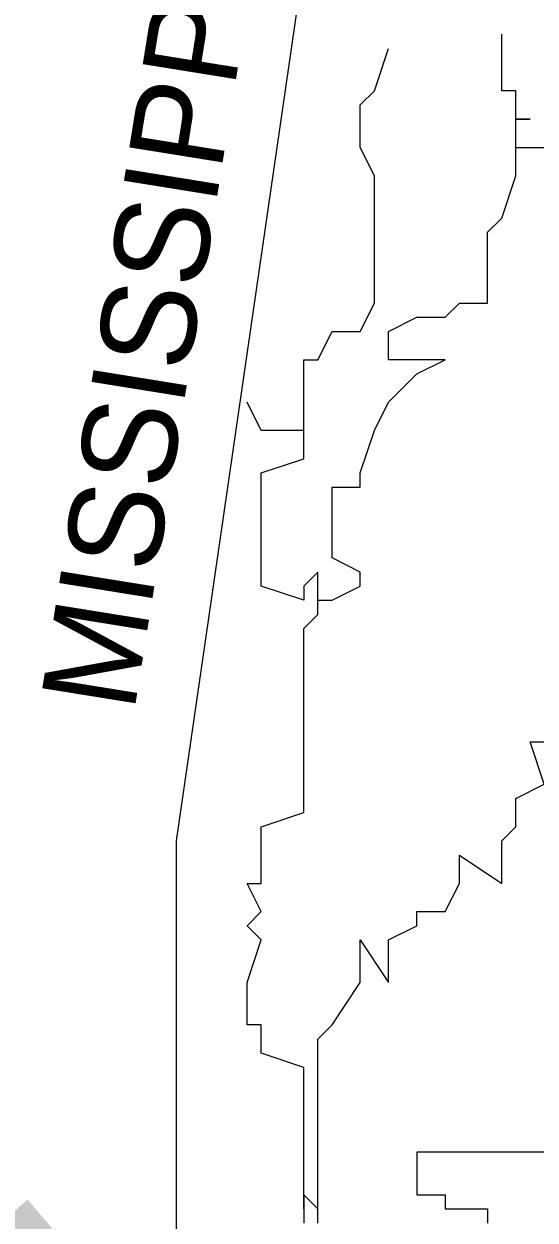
# Model space of a CAD drawing. Extents: x -12822 to 16384, y -6351 to 1913.
# Drawn here: x 65.86 to 75.36, y -1810.47 to -1788.26 of the extents above; entities that cross this region are included whole.
import ezdxf

# ---------------------------------------------------------------- set-up
doc = ezdxf.new("R2010")
doc.units = 0
doc.layers.add('great seal', color=7, linetype='Continuous')

msp = doc.modelspace()

# ---------------------------------------------------------------- linework, layer by layer
at = {"layer": 'great seal'}
for points in [[(68.693, -1812.626), (68.693, -1803.429), (71.058, -1787.138)], [(68.693, -1812.626), (68.693, -1803.429), (71.058, -1787.138)], [(68.693, -1812.626), (68.693, -1803.429), (71.058, -1787.138)], [(75, -1790.554), (75, -1790.291), (75, -1790.028), (75.262, -1790.028), (75, -1790.028), (75, -1789.766), (75, -1789.503), (74.737, -1789.503), (74.737, -1789.24), (74.737, -1788.715), (74.737, -1788.452)], [(75, -1790.554), (75, -1790.291), (75, -1790.028), (75.262, -1790.028), (75, -1790.028), (75, -1789.766), (75, -1789.503), (74.737, -1789.503), (74.737, -1789.24), (74.737, -1788.715), (74.737, -1788.452)], [(75, -1790.554), (75, -1790.291), (75, -1790.028), (75.262, -1790.028), (75, -1790.028), (75, -1789.766), (75, -1789.503), (74.737, -1789.503), (74.737, -1789.24), (74.737, -1788.715), (74.737, -1788.452)], [(71.058, -1795.809), (71.058, -1795.284), (71.058, -1795.021), (71.058, -1794.495), (71.321, -1794.495), (71.584, -1793.97), (72.109, -1793.97), (72.372, -1793.444), (72.372, -1792.393), (72.372, -1791.868), (72.372, -1791.605), (72.372, -1791.079), (72.109, -1790.554), (72.109, -1790.028), (72.109, -1789.766), (72.372, -1789.503), (72.635, -1788.715)], [(71.058, -1795.809), (71.058, -1795.284), (71.058, -1795.021), (71.058, -1794.495), (71.321, -1794.495), (71.584, -1793.97), (72.109, -1793.97), (72.372, -1793.444), (72.372, -1792.393), (72.372, -1791.868), (72.372, -1791.605), (72.372, -1791.079), (72.109, -1790.554), (72.109, -1790.028), (72.109, -1789.766), (72.372, -1789.503), (72.635, -1788.715)], [(71.058, -1795.809), (71.058, -1795.284), (71.058, -1795.021), (71.058, -1794.495), (71.321, -1794.495), (71.584, -1793.97), (72.109, -1793.97), (72.372, -1793.444), (72.372, -1792.393), (72.372, -1791.868), (72.372, -1791.605), (72.372, -1791.079), (72.109, -1790.554), (72.109, -1790.028), (72.109, -1789.766), (72.372, -1789.503), (72.635, -1788.715)], [(71.321, -1798.962), (71.321, -1798.962), (71.584, -1798.962), (71.584, -1798.962), (72.109, -1798.7), (72.109, -1798.437), (71.584, -1798.174), (71.584, -1798.174), (71.584, -1797.386), (71.584, -1796.86), (72.109, -1796.86), (72.109, -1796.597), (72.372, -1795.809), (72.635, -1795.284), (73.16, -1794.758), (73.686, -1794.495), (73.16, -1794.495), (72.635, -1794.495), (72.635, -1793.97), (73.16, -1793.707), (73.16, -1793.707), (73.686, -1793.707), (73.949, -1793.444), (73.949, -1793.444), (74.474, -1793.444), (74.474, -1792.919), (74.474, -1792.393), (74.474, -1792.393), (74.474, -1792.13), (74.737, -1791.868), (75, -1791.079), (75, -1791.079), (75, -1790.554), (75.262, -1790.554), (75.525, -1790.554)], [(71.321, -1798.962), (71.321, -1798.962), (71.584, -1798.962), (71.584, -1798.962), (72.109, -1798.7), (72.109, -1798.437), (71.584, -1798.174), (71.584, -1798.174), (71.584, -1797.386), (71.584, -1796.86), (72.109, -1796.86), (72.109, -1796.597), (72.372, -1795.809), (72.635, -1795.284), (73.16, -1794.758), (73.686, -1794.495), (73.16, -1794.495), (72.635, -1794.495), (72.635, -1793.97), (73.16, -1793.707), (73.16, -1793.707), (73.686, -1793.707), (73.949, -1793.444), (73.949, -1793.444), (74.474, -1793.444), (74.474, -1792.919), (74.474, -1792.393), (74.474, -1792.393), (74.474, -1792.13), (74.737, -1791.868), (75, -1791.079), (75, -1791.079), (75, -1790.554), (75.262, -1790.554), (75.525, -1790.554)], [(71.321, -1798.962), (71.321, -1798.962), (71.584, -1798.962), (71.584, -1798.962), (72.109, -1798.7), (72.109, -1798.437), (71.584, -1798.174), (71.584, -1798.174), (71.584, -1797.386), (71.584, -1796.86), (72.109, -1796.86), (72.109, -1796.597), (72.372, -1795.809), (72.635, -1795.284), (73.16, -1794.758), (73.686, -1794.495), (73.16, -1794.495), (72.635, -1794.495), (72.635, -1793.97), (73.16, -1793.707), (73.16, -1793.707), (73.686, -1793.707), (73.949, -1793.444), (73.949, -1793.444), (74.474, -1793.444), (74.474, -1792.919), (74.474, -1792.393), (74.474, -1792.393), (74.474, -1792.13), (74.737, -1791.868), (75, -1791.079), (75, -1791.079), (75, -1790.554), (75.262, -1790.554), (75.525, -1790.554)], [(71.058, -1810.261), (71.058, -1809.998), (71.058, -1809.473), (71.058, -1809.473), (71.058, -1809.21), (71.058, -1809.21), (71.058, -1808.159), (71.058, -1807.634), (71.058, -1807.634), (70.27, -1807.371), (70.27, -1807.108), (70.27, -1806.845), (70.007, -1806.845), (70.007, -1806.057), (70.007, -1806.057), (70.27, -1805.269), (70.007, -1805.006), (70.27, -1804.743), (70.007, -1804.218), (70.007, -1804.218), (70.007, -1804.218), (70.27, -1804.218), (70.27, -1803.429), (70.27, -1803.429), (70.27, -1803.167), (71.058, -1802.904), (71.058, -1802.641), (71.058, -1802.378), (71.058, -1801.59), (71.058, -1801.327), (71.058, -1800.802), (71.058, -1800.802), (71.058, -1800.539), (71.058, -1799.488), (71.058, -1799.488), (71.321, -1799.225), (71.321, -1798.962), (71.321, -1798.437), (71.058, -1798.7), (71.058, -1798.962), (70.27, -1798.7), (70.27, -1798.437), (70.27, -1798.174), (70.27, -1798.174), (70.27, -1796.86), (70.27, -1796.86), (70.27, -1796.597), (71.058, -1796.335), (71.058, -1795.809), (70.27, -1795.809), (70.007, -1795.284), (70.007, -1795.284)], [(71.058, -1810.261), (71.058, -1809.998), (71.058, -1809.473), (71.058, -1809.473), (71.058, -1809.21), (71.058, -1809.21), (71.058, -1808.159), (71.058, -1807.634), (71.058, -1807.634), (70.27, -1807.371), (70.27, -1807.108), (70.27, -1806.845), (70.007, -1806.845), (70.007, -1806.057), (70.007, -1806.057), (70.27, -1805.269), (70.007, -1805.006), (70.27, -1804.743), (70.007, -1804.218), (70.007, -1804.218), (70.007, -1804.218), (70.27, -1804.218), (70.27, -1803.429), (70.27, -1803.429), (70.27, -1803.167), (71.058, -1802.904), (71.058, -1802.641), (71.058, -1802.378), (71.058, -1801.59), (71.058, -1801.327), (71.058, -1800.802), (71.058, -1800.802), (71.058, -1800.539), (71.058, -1799.488), (71.058, -1799.488), (71.321, -1799.225), (71.321, -1798.962), (71.321, -1798.437), (71.058, -1798.7), (71.058, -1798.962), (70.27, -1798.7), (70.27, -1798.437), (70.27, -1798.174), (70.27, -1798.174), (70.27, -1796.86), (70.27, -1796.86), (70.27, -1796.597), (71.058, -1796.335), (71.058, -1795.809), (70.27, -1795.809), (70.007, -1795.284), (70.007, -1795.284)], [(71.058, -1810.261), (71.058, -1809.998), (71.058, -1809.473), (71.058, -1809.473), (71.058, -1809.21), (71.058, -1809.21), (71.058, -1808.159), (71.058, -1807.634), (71.058, -1807.634), (70.27, -1807.371), (70.27, -1807.108), (70.27, -1806.845), (70.007, -1806.845), (70.007, -1806.057), (70.007, -1806.057), (70.27, -1805.269), (70.007, -1805.006), (70.27, -1804.743), (70.007, -1804.218), (70.007, -1804.218), (70.007, -1804.218), (70.27, -1804.218), (70.27, -1803.429), (70.27, -1803.429), (70.27, -1803.167), (71.058, -1802.904), (71.058, -1802.641), (71.058, -1802.378), (71.058, -1801.59), (71.058, -1801.327), (71.058, -1800.802), (71.058, -1800.802), (71.058, -1800.539), (71.058, -1799.488), (71.058, -1799.488), (71.321, -1799.225), (71.321, -1798.962), (71.321, -1798.437), (71.058, -1798.7), (71.058, -1798.962), (70.27, -1798.7), (70.27, -1798.437), (70.27, -1798.174), (70.27, -1798.174), (70.27, -1796.86), (70.27, -1796.86), (70.27, -1796.597), (71.058, -1796.335), (71.058, -1795.809), (70.27, -1795.809), (70.007, -1795.284), (70.007, -1795.284)], [(71.321, -1810.261), (71.321, -1809.998), (71.321, -1809.473), (71.321, -1809.473), (71.321, -1808.422), (71.321, -1808.159), (71.321, -1807.634), (71.321, -1807.634), (71.321, -1807.371), (71.321, -1807.108), (71.584, -1806.845), (72.109, -1806.057), (72.109, -1805.269), (72.635, -1806.057), (72.635, -1805.269), (73.16, -1805.006), (73.16, -1804.743), (73.686, -1804.743), (73.949, -1804.218), (73.949, -1803.692), (74.737, -1804.218), (74.737, -1803.429), (75, -1803.167), (75, -1802.904), (75, -1802.641), (75.525, -1802.378), (75.262, -1801.59), (75.525, -1801.59)], [(71.321, -1810.261), (71.321, -1809.998), (71.321, -1809.473), (71.321, -1809.473), (71.321, -1808.422), (71.321, -1808.159), (71.321, -1807.634), (71.321, -1807.634), (71.321, -1807.371), (71.321, -1807.108), (71.584, -1806.845), (72.109, -1806.057), (72.109, -1805.269), (72.635, -1806.057), (72.635, -1805.269), (73.16, -1805.006), (73.16, -1804.743), (73.686, -1804.743), (73.949, -1804.218), (73.949, -1803.692), (74.737, -1804.218), (74.737, -1803.429), (75, -1803.167), (75, -1802.904), (75, -1802.641), (75.525, -1802.378), (75.262, -1801.59), (75.525, -1801.59)], [(71.321, -1810.261), (71.321, -1809.998), (71.321, -1809.473), (71.321, -1809.473), (71.321, -1808.422), (71.321, -1808.159), (71.321, -1807.634), (71.321, -1807.634), (71.321, -1807.371), (71.321, -1807.108), (71.584, -1806.845), (72.109, -1806.057), (72.109, -1805.269), (72.635, -1806.057), (72.635, -1805.269), (73.16, -1805.006), (73.16, -1804.743), (73.686, -1804.743), (73.949, -1804.218), (73.949, -1803.692), (74.737, -1804.218), (74.737, -1803.429), (75, -1803.167), (75, -1802.904), (75, -1802.641), (75.525, -1802.378), (75.262, -1801.59), (75.525, -1801.59)], [(86.561, -1809.21), (73.16, -1809.21), (73.16, -1809.473), (73.16, -1809.473)], [(86.561, -1809.21), (73.16, -1809.21), (73.16, -1809.473), (73.16, -1809.473)], [(86.561, -1809.21), (73.16, -1809.21), (73.16, -1809.473), (73.16, -1809.473)], [(73.16, -1809.473), (73.16, -1809.736), (73.16, -1809.736), (73.16, -1809.998), (73.16, -1809.998), (73.686, -1809.998), (73.686, -1809.998), (73.686, -1810.261), (73.949, -1810.261), (73.949, -1810.261), (73.949, -1810.261), (74.474, -1810.261), (74.474, -1810.261), (74.474, -1810.261), (74.474, -1810.524)], [(73.16, -1809.473), (73.16, -1809.736), (73.16, -1809.736), (73.16, -1809.998), (73.16, -1809.998), (73.686, -1809.998), (73.686, -1809.998), (73.686, -1810.261), (73.949, -1810.261), (73.949, -1810.261), (73.949, -1810.261), (74.474, -1810.261), (74.474, -1810.261), (74.474, -1810.261), (74.474, -1810.524)], [(73.16, -1809.473), (73.16, -1809.736), (73.16, -1809.736), (73.16, -1809.998), (73.16, -1809.998), (73.686, -1809.998), (73.686, -1809.998), (73.686, -1810.261), (73.949, -1810.261), (73.949, -1810.261), (73.949, -1810.261), (74.474, -1810.261), (74.474, -1810.261), (74.474, -1810.261), (74.474, -1810.524)], [(71.321, -1810.524), (71.321, -1810.261), (71.321, -1810.261), (71.321, -1810.261), (71.321, -1810.261), (71.321, -1810.261), (71.321, -1810.261), (71.321, -1810.261), (71.058, -1809.998)], [(71.058, -1809.998), (71.058, -1809.998), (71.058, -1810.261), (71.058, -1810.261), (71.058, -1810.261), (71.058, -1810.261), (71.058, -1810.261), (71.058, -1810.261), (71.058, -1810.524)], [(71.321, -1810.524), (71.321, -1810.261), (71.321, -1810.261), (71.321, -1810.261), (71.321, -1810.261), (71.321, -1810.261), (71.321, -1810.261), (71.321, -1810.261), (71.058, -1809.998)], [(71.058, -1809.998), (71.058, -1809.998), (71.058, -1810.261), (71.058, -1810.261), (71.058, -1810.261), (71.058, -1810.261), (71.058, -1810.261), (71.058, -1810.261), (71.058, -1810.524)], [(71.321, -1810.524), (71.321, -1810.261), (71.321, -1810.261), (71.321, -1810.261), (71.321, -1810.261), (71.321, -1810.261), (71.321, -1810.261), (71.321, -1810.261), (71.058, -1809.998)], [(71.058, -1809.998), (71.058, -1809.998), (71.058, -1810.261), (71.058, -1810.261), (71.058, -1810.261), (71.058, -1810.261), (71.058, -1810.261), (71.058, -1810.261), (71.058, -1810.524)], [(71.321, -1810.261), (71.321, -1810.261)], [(71.321, -1810.261), (71.321, -1810.261)], [(71.321, -1810.261), (71.321, -1810.261)]]:
    msp.add_lwpolyline(points, dxfattribs=at)
for radius in [22.994, 22.994, 22.994, 22.389, 22.389, 22.389, 17.779, 17.779, 17.779, 17.222, 17.222, 17.222]:
    msp.add_circle((77.645, -1799.409), radius, dxfattribs=at)

# ---------------------------------------------------------------- texts
for s, height, rotation, p in [('MISSISSIPPI', 1.75474, 80.8531, (67.905, -1801.064)), ('MISSISSIPPI', 1.75474, 80.8531, (67.905, -1801.064)), ('MISSISSIPPI', 1.75474, 80.8531, (67.905, -1801.064)), ('E', 5.851, 302.3539, (59.234, -1811.049)), ('E', 5.851, 302.3539, (59.234, -1811.049)), ('E', 5.851, 302.3539, (59.234, -1811.049)), ('N', 5.851, 310.6423, (61.073, -1813.414)), ('N', 5.851, 310.6423, (61.073, -1813.414)), ('N', 5.851, 310.6423, (61.073, -1813.414))]:
    msp.add_text(s, height=height, rotation=rotation, dxfattribs=at).set_placement(p)

doc.saveas('drawing.dxf')
